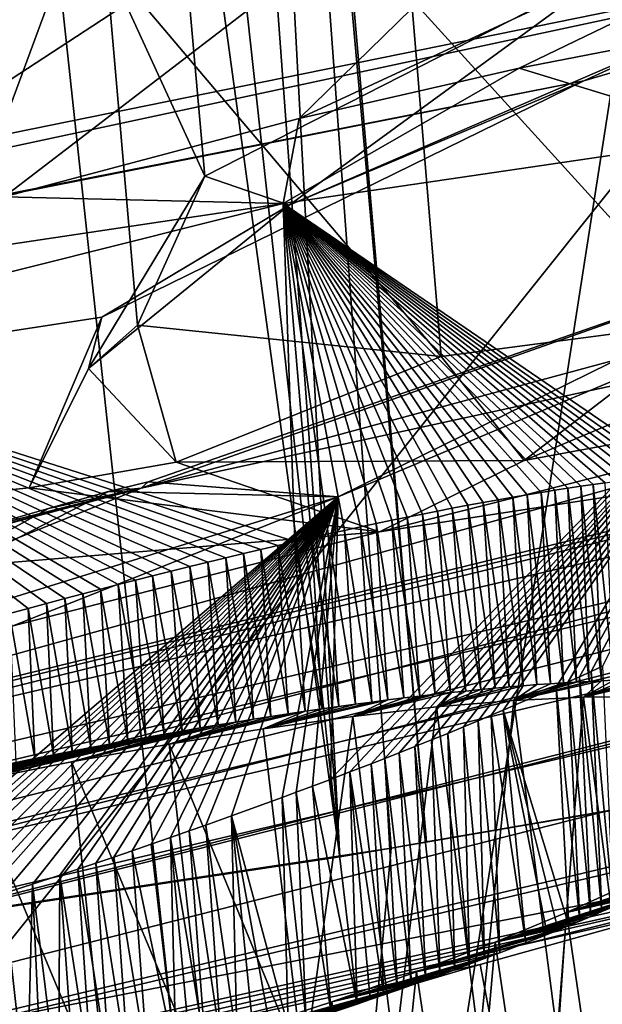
# Model space of a CAD drawing. Header units: metres. Extents: x -147 to 294, y -23 to 81.
# Tile 650 of 742: x 264.27 to 265.43, y 12.82 to 14.8. Entities that reach past the tile are written whole.
import ezdxf

# ---------------------------------------------------------------- set-up
doc = ezdxf.new("R2010")
doc.units = ezdxf.units.M
doc.layers.add('solid_AVA_153', color=7, linetype='CONTINUOUS')

msp = doc.modelspace()

# ---------------------------------------------------------------- linework, layer by layer
at = {"layer": 'solid_AVA_153'}
for points in [[(273.298553, 25.552353, 267.087738), (264.135406, 23.715706, 270.839142), (266.333405, 13.36541, 267.465149)], [(266.891571, 23.903015, 265.089081), (264.811951, 10.554572, 263.353302), (263.438324, 23.300636, 266.270386)], [(266.891571, 23.903015, 265.089081), (272.774292, 12.198071, 259.966278), (264.811951, 10.554572, 263.353302)], [(264.135406, 23.715706, 270.839142), (265.708221, 13.256373, 267.646484), (266.333405, 13.36541, 267.465149)], [(264.135406, 23.715706, 270.839142), (265.080933, 13.149952, 267.816833), (265.708221, 13.256373, 267.646484)], [(264.624603, 18.403021, 269.434723), (265.080933, 13.149952, 267.816833), (264.135406, 23.715706, 270.839142)], [(264.907288, 13.120273, 267.862946), (263.750458, 23.655033, 270.940002), (263.469086, 23.608601, 271.012054)], [(264.907288, 13.120273, 267.862946), (264.521393, 18.387419, 269.463074), (263.750458, 23.655033, 270.940002)], [(250.906952, 11.006205, 270.554932), (264.907288, 13.120273, 267.862946), (263.469086, 23.608601, 271.012054)], [(263.438324, 23.300636, 266.270386), (264.811951, 10.554572, 263.353302), (264.193848, 10.449084, 263.523285)], [(264.624603, 18.403021, 269.434723), (264.521393, 18.387419, 269.463074), (264.907288, 13.120273, 267.862946)], [(264.624603, 18.403021, 269.434723), (264.907288, 13.120273, 267.862946), (265.009796, 13.137744, 267.835327)], [(264.624603, 18.403021, 269.434723), (265.009796, 13.137744, 267.835327), (265.080933, 13.149952, 267.816833)], [(264.824219, 18.118273, 262.16922), (265.113525, 18.10474, 261.983887), (263.098724, 11.514132, 262.041656)], [(264.749939, 18.116972, 262.215607), (264.824219, 18.118273, 262.16922), (263.098724, 11.514132, 262.041656)], [(264.219727, 18.072817, 262.536224), (264.749939, 18.116972, 262.215607), (263.098724, 11.514132, 262.041656)], [(265.113525, 18.10474, 261.983887), (265.352783, 18.048416, 261.821198), (263.098724, 11.514132, 262.041656)], [(265.352783, 18.048416, 261.821198), (265.468903, 17.93273, 261.726685), (263.098724, 11.514132, 262.041656)], [(265.986633, 15.130359, 260.915985), (263.098724, 11.514132, 262.041656), (265.468903, 17.93273, 261.726685)], [(263.443573, 16.189936, 263.776947), (272.008606, 12.084081, 259.237183), (271.370239, 17.790236, 260.555847)], [(264.825928, 14.59896, 225.138031), (270.946014, 17.440626, 219.974426), (266.234711, 15.976122, 219.368225)], [(264.825928, 14.59896, 225.138031), (265.266296, 14.699996, 225.411453), (270.946014, 17.440626, 219.974426)], [(265.266296, 14.699996, 225.411453), (265.586426, 14.762342, 225.690765), (270.946014, 17.440626, 219.974426)], [(260.476685, 14.01355, 212.091537), (260.762604, 14.354494, 210.951874), (273.031616, 17.270573, 212.47966)], [(260.476685, 14.01355, 212.091537), (273.031616, 17.270573, 212.47966), (273.302673, 17.257452, 212.879593)], [(273.031616, 17.270573, 212.47966), (260.762604, 14.354494, 210.951874), (266.74881, 15.80755, 211.145309)], [(259.65921, 13.635347, 212.898453), (260.476685, 14.01355, 212.091537), (273.302673, 17.257452, 212.879593)], [(266.779327, 15.085541, 214.240662), (259.65921, 13.635347, 212.898453), (273.302673, 17.257452, 212.879593)], [(266.625977, 16.53977, 208.055466), (266.74881, 15.80755, 211.145309), (260.762604, 14.354494, 210.951874)], [(265.218506, 16.24843, 207.745544), (266.625977, 16.53977, 208.055466), (260.762604, 14.354494, 210.951874)], [(264.204285, 16.26318, 206.665894), (264.629211, 16.214628, 207.280746), (260.762604, 14.354494, 210.951874)], [(264.629211, 16.214628, 207.280746), (265.218506, 16.24843, 207.745544), (260.762604, 14.354494, 210.951874)], [(263.443573, 16.189936, 263.776947), (264.058167, 10.478482, 262.470093), (272.008606, 12.084081, 259.237183)], [(266.234711, 15.976122, 219.368225), (265.229248, 15.7052, 219.012115), (261.170441, 13.307884, 226.38092)], [(261.791626, 13.572929, 225.756287), (266.234711, 15.976122, 219.368225), (261.170441, 13.307884, 226.38092)], [(261.791626, 13.572929, 225.756287), (262.318359, 13.798349, 225.25914), (266.234711, 15.976122, 219.368225)], [(262.318359, 13.798349, 225.25914), (263.592072, 14.249518, 224.854477), (266.234711, 15.976122, 219.368225)], [(263.592072, 14.249518, 224.854477), (264.235413, 14.442497, 224.923096), (266.234711, 15.976122, 219.368225)], [(264.235413, 14.442497, 224.923096), (264.825928, 14.59896, 225.138031), (266.234711, 15.976122, 219.368225)], [(263.816376, 15.792275, 217.10112), (261.170441, 13.307884, 226.38092), (264.450195, 15.579547, 218.276855)], [(265.229248, 15.7052, 219.012115), (264.450195, 15.579547, 218.276855), (261.170441, 13.307884, 226.38092)], [(256.174225, 11.463344, 219.46814), (255.452682, 11.324508, 219.421783), (273.196381, 15.672371, 219.910126)], [(266.287964, 13.970888, 218.77565), (273.196381, 15.672371, 219.910126), (255.452682, 11.324508, 219.421783)], [(272.378815, 15.252812, 220.785568), (256.174225, 11.463344, 219.46814), (273.196381, 15.672371, 219.910126)], [(269.918365, 15.322394, 229.974686), (266.032928, 14.396688, 229.339203), (264.509552, 13.858947, 230.348145)], [(268.825378, 14.796921, 231.437866), (269.918365, 15.322394, 229.974686), (264.509552, 13.858947, 230.348145)], [(272.378815, 15.252812, 220.785568), (256.874878, 11.554725, 219.747467), (256.174225, 11.463344, 219.46814)], [(272.378815, 15.252812, 220.785568), (257.847687, 11.553825, 220.8228), (256.874878, 11.554725, 219.747467)], [(272.378815, 15.252812, 220.785568), (272.174194, 14.923078, 222.152435), (257.847687, 11.553825, 220.8228)], [(264.571899, 15.214118, 215.813675), (264.439056, 14.916483, 217.02446), (264.636688, 14.483371, 215.634903)], [(264.571899, 15.214118, 215.813675), (264.636688, 14.483371, 215.634903), (265.459656, 14.903586, 214.774246)], [(265.986633, 15.130359, 260.915985), (266.506744, 12.33373, 260.103302), (263.098724, 11.514132, 262.041656)], [(266.779327, 15.085541, 214.240662), (258.509583, 13.312683, 213.174423), (259.65921, 13.635347, 212.898453)], [(266.779327, 15.085541, 214.240662), (265.395599, 14.674943, 214.448639), (258.509583, 13.312683, 213.174423)], [(265.665466, 14.797679, 214.546875), (265.395599, 14.674943, 214.448639), (266.779327, 15.085541, 214.240662)], [(265.050842, 14.838844, 218.126556), (266.17511, 15.012186, 218.694916), (265.638214, 14.191827, 218.340378)], [(271.796143, 14.964159, 235.718552), (260.231934, 12.01687, 236.599838), (266.378998, 13.216166, 238.255646)], [(271.796143, 14.964159, 235.718552), (270.835876, 14.73066, 235.526215), (260.231934, 12.01687, 236.599838)], [(272.174194, 14.923078, 222.152435), (258.031586, 11.32895, 222.234268), (257.847687, 11.553825, 220.8228)], [(272.174194, 14.923078, 222.152435), (272.809937, 14.85869, 223.457108), (258.031586, 11.32895, 222.234268)], [(264.439056, 14.916483, 217.02446), (265.110291, 14.122098, 217.959244), (264.502106, 14.185389, 216.848297)], [(264.439056, 14.916483, 217.02446), (265.050842, 14.838844, 218.126556), (265.110291, 14.122098, 217.959244)], [(264.439056, 14.916483, 217.02446), (264.502106, 14.185389, 216.848297), (264.636688, 14.483371, 215.634903)], [(265.459656, 14.903586, 214.774246), (264.636688, 14.483371, 215.634903), (264.805939, 14.425266, 215.169907)], [(265.459656, 14.903586, 214.774246), (264.805939, 14.425266, 215.169907), (265.665466, 14.797679, 214.546875)], [(257.348724, 10.960788, 223.46727), (258.031586, 11.32895, 222.234268), (273.00708, 14.880861, 223.646408)], [(264.115906, 12.309666, 224.583954), (257.348724, 10.960788, 223.46727), (273.00708, 14.880861, 223.646408)], [(272.809937, 14.85869, 223.457108), (273.00708, 14.880861, 223.646408), (258.031586, 11.32895, 222.234268)], [(264.115906, 12.309666, 224.583954), (273.00708, 14.880861, 223.646408), (264.820038, 12.450653, 224.773544)], [(265.445465, 12.537211, 225.175079), (264.820038, 12.450653, 224.773544), (273.00708, 14.880861, 223.646408)], [(265.050842, 14.838844, 218.126556), (265.638214, 14.191827, 218.340378), (265.110291, 14.122098, 217.959244)], [(268.825378, 14.796921, 231.437866), (264.509552, 13.858947, 230.348145), (262.418488, 13.014527, 232.71077)], [(268.807007, 14.504632, 233.352585), (268.825378, 14.796921, 231.437866), (262.418488, 13.014527, 232.71077)], [(265.665466, 14.797679, 214.546875), (264.805939, 14.425266, 215.169907), (265.395599, 14.674943, 214.448639)], [(265.711273, 14.563713, 226.131805), (265.586426, 14.762342, 225.690765), (265.266296, 14.699996, 225.411453)], [(270.835876, 14.73066, 235.526215), (260.186401, 12.213678, 234.943787), (260.231934, 12.01687, 236.599838)], [(270.835876, 14.73066, 235.526215), (269.955139, 14.565729, 235.029892), (260.186401, 12.213678, 234.943787)], [(264.793854, 14.428963, 225.249039), (265.266296, 14.699996, 225.411453), (264.825928, 14.59896, 225.138031)], [(264.793854, 14.428963, 225.249039), (265.711273, 14.563713, 226.131805), (265.266296, 14.699996, 225.411453)], [(265.395599, 14.674943, 214.448639), (257.868378, 13.196198, 213.0681), (258.509583, 13.312683, 213.174423)], [(265.395599, 14.674943, 214.448639), (264.430878, 14.201347, 215.459747), (257.868378, 13.196198, 213.0681)], [(264.805939, 14.425266, 215.169907), (264.430878, 14.201347, 215.459747), (265.395599, 14.674943, 214.448639)], [(264.793854, 14.428963, 225.249039), (264.825928, 14.59896, 225.138031), (264.235413, 14.442497, 224.923096)], [(269.955139, 14.565729, 235.029892), (269.235687, 14.486023, 234.257431), (260.186401, 12.213678, 234.943787)], [(265.587769, 13.885909, 226.149231), (265.711273, 14.563713, 226.131805), (264.793854, 14.428963, 225.249039)], [(268.807007, 14.504632, 233.352585), (262.418488, 13.014527, 232.71077), (260.186401, 12.213678, 234.943787)], [(269.235687, 14.486023, 234.257431), (268.807007, 14.504632, 233.352585), (260.186401, 12.213678, 234.943787)], [(264.636688, 14.483371, 215.634903), (264.4039, 14.098647, 216.171616), (264.805939, 14.425266, 215.169907)], [(264.636688, 14.483371, 215.634903), (264.502106, 14.185389, 216.848297), (264.4039, 14.098647, 216.171616)], [(264.793854, 14.428963, 225.249039), (264.235413, 14.442497, 224.923096), (263.592072, 14.249518, 224.854477)], [(264.793854, 14.428963, 225.249039), (263.592072, 14.249518, 224.854477), (263.617493, 14.13373, 224.93042)], [(264.817291, 13.751893, 225.360199), (264.793854, 14.428963, 225.249039), (263.617493, 14.13373, 224.93042)], [(264.805939, 14.425266, 215.169907), (264.4039, 14.098647, 216.171616), (264.430878, 14.201347, 215.459747)], [(265.568298, 13.884191, 226.116959), (265.587769, 13.885909, 226.149231), (264.793854, 14.428963, 225.249039)], [(265.548248, 13.882257, 226.08493), (265.568298, 13.884191, 226.116959), (264.793854, 14.428963, 225.249039)], [(265.527618, 13.880108, 226.053131), (265.548248, 13.882257, 226.08493), (264.793854, 14.428963, 225.249039)], [(265.506378, 13.877739, 226.021515), (265.527618, 13.880108, 226.053131), (264.793854, 14.428963, 225.249039)], [(265.484497, 13.875146, 225.990036), (265.506378, 13.877739, 226.021515), (264.793854, 14.428963, 225.249039)], [(265.461914, 13.872323, 225.958694), (265.484497, 13.875146, 225.990036), (264.793854, 14.428963, 225.249039)], [(265.438599, 13.869265, 225.927429), (265.461914, 13.872323, 225.958694), (264.793854, 14.428963, 225.249039)], [(265.41452, 13.865963, 225.896255), (265.438599, 13.869265, 225.927429), (264.793854, 14.428963, 225.249039)], [(265.389648, 13.862409, 225.865128), (265.41452, 13.865963, 225.896255), (264.793854, 14.428963, 225.249039)], [(265.363953, 13.858591, 225.834091), (265.389648, 13.862409, 225.865128), (264.793854, 14.428963, 225.249039)], [(265.337494, 13.854503, 225.803223), (265.363953, 13.858591, 225.834091), (264.793854, 14.428963, 225.249039)], [(265.310272, 13.850142, 225.772583), (265.337494, 13.854503, 225.803223), (264.793854, 14.428963, 225.249039)], [(265.282349, 13.845511, 225.742203), (265.310272, 13.850142, 225.772583), (264.793854, 14.428963, 225.249039)], [(265.253662, 13.84061, 225.712112), (265.282349, 13.845511, 225.742203), (264.793854, 14.428963, 225.249039)], [(265.224274, 13.835439, 225.682373), (265.253662, 13.84061, 225.712112), (264.793854, 14.428963, 225.249039)], [(265.194214, 13.829999, 225.653), (265.224274, 13.835439, 225.682373), (264.793854, 14.428963, 225.249039)], [(265.163452, 13.824292, 225.624039), (265.194214, 13.829999, 225.653), (264.793854, 14.428963, 225.249039)], [(265.132019, 13.818322, 225.595535), (265.163452, 13.824292, 225.624039), (264.793854, 14.428963, 225.249039)], [(265.102661, 13.812621, 225.569824), (265.132019, 13.818322, 225.595535), (264.793854, 14.428963, 225.249039)], [(265.072784, 13.806705, 225.54454), (265.102661, 13.812621, 225.569824), (264.793854, 14.428963, 225.249039)], [(265.042389, 13.800578, 225.519714), (265.072784, 13.806705, 225.54454), (264.793854, 14.428963, 225.249039)], [(265.011536, 13.794244, 225.495361), (265.042389, 13.800578, 225.519714), (264.793854, 14.428963, 225.249039)], [(264.980225, 13.787706, 225.471512), (265.011536, 13.794244, 225.495361), (264.793854, 14.428963, 225.249039)], [(264.948486, 13.78097, 225.448181), (264.980225, 13.787706, 225.471512), (264.793854, 14.428963, 225.249039)], [(264.916321, 13.774022, 225.425385), (264.948486, 13.78097, 225.448181), (264.793854, 14.428963, 225.249039)], [(264.883759, 13.766861, 225.403122), (264.916321, 13.774022, 225.425385), (264.793854, 14.428963, 225.249039)], [(264.850739, 13.759485, 225.381409), (264.883759, 13.766861, 225.403122), (264.793854, 14.428963, 225.249039)], [(264.817291, 13.751893, 225.360199), (264.850739, 13.759485, 225.381409), (264.793854, 14.428963, 225.249039)], [(266.032928, 14.396688, 229.339203), (264.523254, 13.87134, 230.272369), (264.509552, 13.858947, 230.348145)], [(264.903931, 13.84103, 229.482819), (264.523254, 13.87134, 230.272369), (266.032928, 14.396688, 229.339203)], [(265.799042, 14.219413, 228.613327), (264.903931, 13.84103, 229.482819), (266.032928, 14.396688, 229.339203)], [(265.276672, 13.913908, 218.152832), (266.246094, 14.322624, 218.543686), (266.289185, 14.100863, 218.588577)], [(265.638214, 14.191827, 218.340378), (266.246094, 14.322624, 218.543686), (265.276672, 13.913908, 218.152832)], [(264.888428, 13.275124, 229.095184), (264.903931, 13.84103, 229.482819), (265.799042, 14.219413, 228.613327)], [(264.927612, 13.290116, 229.072906), (264.888428, 13.275124, 229.095184), (265.799042, 14.219413, 228.613327)], [(264.970062, 13.306521, 229.047394), (264.927612, 13.290116, 229.072906), (265.799042, 14.219413, 228.613327)], [(264.997131, 13.317079, 229.030319), (264.970062, 13.306521, 229.047394), (265.799042, 14.219413, 228.613327)], [(265.026215, 13.328485, 229.011276), (264.997131, 13.317079, 229.030319), (265.799042, 14.219413, 228.613327)], [(265.05777, 13.340998, 228.989746), (265.026215, 13.328485, 229.011276), (265.799042, 14.219413, 228.613327)], [(265.090576, 13.354153, 228.966385), (265.05777, 13.340998, 228.989746), (265.799042, 14.219413, 228.613327)], [(265.123383, 13.367476, 228.941956), (265.090576, 13.354153, 228.966385), (265.799042, 14.219413, 228.613327)], [(265.154999, 13.380495, 228.917358), (265.123383, 13.367476, 228.941956), (265.799042, 14.219413, 228.613327)], [(265.184418, 13.392735, 228.893539), (265.154999, 13.380495, 228.917358), (265.799042, 14.219413, 228.613327)], [(265.210632, 13.403776, 228.871475), (265.184418, 13.392735, 228.893539), (265.799042, 14.219413, 228.613327)], [(265.234039, 13.413744, 228.851105), (265.210632, 13.403776, 228.871475), (265.799042, 14.219413, 228.613327)], [(265.340271, 13.459996, 228.749695), (265.234039, 13.413744, 228.851105), (265.799042, 14.219413, 228.613327)], [(265.364166, 13.470617, 228.724655), (265.340271, 13.459996, 228.749695), (265.799042, 14.219413, 228.613327)], [(265.387238, 13.480968, 228.699631), (265.364166, 13.470617, 228.724655), (265.799042, 14.219413, 228.613327)], [(265.410461, 13.491519, 228.673508), (265.387238, 13.480968, 228.699631), (265.799042, 14.219413, 228.613327)], [(265.433472, 13.502098, 228.646698), (265.410461, 13.491519, 228.673508), (265.799042, 14.219413, 228.613327)], [(264.430878, 14.201347, 215.459747), (264.285522, 13.859137, 216.861328), (257.868378, 13.196198, 213.0681)], [(264.4039, 14.098647, 216.171616), (264.285522, 13.859137, 216.861328), (264.430878, 14.201347, 215.459747)], [(264.502106, 14.185389, 216.848297), (264.579834, 13.910968, 217.269745), (264.4039, 14.098647, 216.171616)], [(264.502106, 14.185389, 216.848297), (265.110291, 14.122098, 217.959244), (264.579834, 13.910968, 217.269745)], [(265.110291, 14.122098, 217.959244), (265.638214, 14.191827, 218.340378), (265.276672, 13.913908, 218.152832)], [(275.34903, 14.156847, 250.14534), (264.273743, 11.6038, 249.770004), (267.381805, 12.240012, 250.216797)], [(274.090393, 13.863336, 249.820465), (264.273743, 11.6038, 249.770004), (275.34903, 14.156847, 250.14534)], [(264.783417, 13.744081, 225.339539), (264.817291, 13.751893, 225.360199), (263.617493, 14.13373, 224.93042)], [(264.749054, 13.73605, 225.319412), (264.783417, 13.744081, 225.339539), (263.617493, 14.13373, 224.93042)], [(264.714203, 13.727795, 225.29982), (264.749054, 13.73605, 225.319412), (263.617493, 14.13373, 224.93042)], [(264.678833, 13.719312, 225.280762), (264.714203, 13.727795, 225.29982), (263.617493, 14.13373, 224.93042)], [(264.643005, 13.710599, 225.262253), (264.678833, 13.719312, 225.280762), (263.617493, 14.13373, 224.93042)], [(264.606598, 13.701651, 225.244308), (264.643005, 13.710599, 225.262253), (263.617493, 14.13373, 224.93042)], [(264.569672, 13.692464, 225.226944), (264.606598, 13.701651, 225.244308), (263.617493, 14.13373, 224.93042)], [(264.532196, 13.683033, 225.210144), (264.569672, 13.692464, 225.226944), (263.617493, 14.13373, 224.93042)], [(264.497955, 13.674333, 225.195541), (264.532196, 13.683033, 225.210144), (263.617493, 14.13373, 224.93042)], [(264.463226, 13.665426, 225.181427), (264.497955, 13.674333, 225.195541), (263.617493, 14.13373, 224.93042)], [(264.42804, 13.656312, 225.167816), (264.463226, 13.665426, 225.181427), (263.617493, 14.13373, 224.93042)], [(264.392365, 13.646991, 225.154739), (264.42804, 13.656312, 225.167816), (263.617493, 14.13373, 224.93042)], [(264.356323, 13.637468, 225.142227), (264.392365, 13.646991, 225.154739), (263.617493, 14.13373, 224.93042)], [(264.319855, 13.627745, 225.13028), (264.356323, 13.637468, 225.142227), (263.617493, 14.13373, 224.93042)], [(264.28302, 13.617821, 225.118927), (264.319855, 13.627745, 225.13028), (263.617493, 14.13373, 224.93042)], [(264.245789, 13.607695, 225.10817), (264.28302, 13.617821, 225.118927), (263.617493, 14.13373, 224.93042)], [(265.110291, 14.122098, 217.959244), (265.276672, 13.913908, 218.152832), (264.579834, 13.910968, 217.269745)], [(264.4039, 14.098647, 216.171616), (264.579834, 13.910968, 217.269745), (264.285522, 13.859137, 216.861328)], [(266.289185, 14.100863, 218.588577), (266.287964, 13.970888, 218.77565), (264.986847, 13.771459, 218.11644)], [(265.276672, 13.913908, 218.152832), (266.289185, 14.100863, 218.588577), (264.986847, 13.771459, 218.11644)], [(264.986847, 13.771459, 218.11644), (266.287964, 13.970888, 218.77565), (255.452682, 11.324508, 219.421783)], [(264.579834, 13.910968, 217.269745), (264.986847, 13.771459, 218.11644), (264.285522, 13.859137, 216.861328)], [(264.579834, 13.910968, 217.269745), (265.276672, 13.913908, 218.152832), (264.986847, 13.771459, 218.11644)], [(272.552155, 13.899243, 245.442734), (267.40094, 12.743803, 244.429703), (264.273743, 11.6038, 249.770004)], [(272.249084, 13.648868, 247.137787), (272.552155, 13.899243, 245.442734), (264.273743, 11.6038, 249.770004)], [(264.509552, 13.858947, 230.348145), (264.523254, 13.87134, 230.272369), (264.444183, 13.85181, 230.236084)], [(264.903931, 13.84103, 229.482819), (264.444183, 13.85181, 230.236084), (264.523254, 13.87134, 230.272369)], [(265.41452, 13.865963, 225.896255), (265.455872, 13.473839, 225.820267), (265.438599, 13.869265, 225.927429)], [(264.285522, 13.859137, 216.861328), (257.319489, 13.134373, 212.821854), (257.868378, 13.196198, 213.0681)], [(264.285522, 13.859137, 216.861328), (264.986847, 13.771459, 218.11644), (257.319489, 13.134373, 212.821854)], [(262.418488, 13.014527, 232.71077), (264.509552, 13.858947, 230.348145), (263.641022, 13.625958, 230.123352)], [(264.509552, 13.858947, 230.348145), (263.938782, 13.708412, 230.175797), (263.641022, 13.625958, 230.123352)], [(263.690979, 13.466002, 229.727585), (264.324005, 13.818134, 230.217499), (264.444183, 13.85181, 230.236084)], [(264.903931, 13.84103, 229.482819), (263.690979, 13.466002, 229.727585), (264.444183, 13.85181, 230.236084)], [(264.509552, 13.858947, 230.348145), (264.159821, 13.771185, 230.201096), (263.938782, 13.708412, 230.175797)], [(264.509552, 13.858947, 230.348145), (264.324005, 13.818134, 230.217499), (264.159821, 13.771185, 230.201096)], [(274.090393, 13.863336, 249.820465), (272.874329, 13.649315, 248.793152), (264.273743, 11.6038, 249.770004)], [(264.509552, 13.858947, 230.348145), (264.444183, 13.85181, 230.236084), (264.324005, 13.818134, 230.217499)], [(265.282349, 13.845511, 225.742203), (265.328979, 13.466971, 225.67424), (265.310272, 13.850142, 225.772583)], [(265.310272, 13.850142, 225.772583), (265.355377, 13.468737, 225.702591), (265.337494, 13.854503, 225.803223)], [(265.310272, 13.850142, 225.772583), (265.328979, 13.466971, 225.67424), (265.355377, 13.468737, 225.702591)], [(265.337494, 13.854503, 225.803223), (265.381195, 13.470303, 225.731323), (265.363953, 13.858591, 225.834091)], [(265.337494, 13.854503, 225.803223), (265.355377, 13.468737, 225.702591), (265.381195, 13.470303, 225.731323)], [(265.363953, 13.858591, 225.834091), (265.406555, 13.471675, 225.760513), (265.389648, 13.862409, 225.865128)], [(265.363953, 13.858591, 225.834091), (265.381195, 13.470303, 225.731323), (265.406555, 13.471675, 225.760513)], [(265.389648, 13.862409, 225.865128), (265.431458, 13.472854, 225.790161), (265.41452, 13.865963, 225.896255)], [(265.389648, 13.862409, 225.865128), (265.406555, 13.471675, 225.760513), (265.431458, 13.472854, 225.790161)], [(265.41452, 13.865963, 225.896255), (265.431458, 13.472854, 225.790161), (265.455872, 13.473839, 225.820267)], [(264.903931, 13.84103, 229.482819), (263.717163, 13.370647, 229.608749), (263.690979, 13.466002, 229.727585)], [(264.903931, 13.84103, 229.482819), (263.831573, 12.921396, 229.338333), (263.717163, 13.370647, 229.608749)], [(263.87619, 12.934768, 229.339935), (263.831573, 12.921396, 229.338333), (264.903931, 13.84103, 229.482819)], [(263.912476, 12.945737, 229.340515), (263.87619, 12.934768, 229.339935), (264.903931, 13.84103, 229.482819)], [(263.954834, 12.958652, 229.340378), (263.912476, 12.945737, 229.340515), (264.903931, 13.84103, 229.482819)], [(263.998199, 12.971971, 229.339325), (263.954834, 12.958652, 229.340378), (264.903931, 13.84103, 229.482819)], [(264.05661, 12.990116, 229.336441), (263.998199, 12.971971, 229.339325), (264.903931, 13.84103, 229.482819)], [(264.109589, 13.006733, 229.332352), (264.05661, 12.990116, 229.336441), (264.903931, 13.84103, 229.482819)], [(264.14917, 13.019309, 229.3284), (264.109589, 13.006733, 229.332352), (264.903931, 13.84103, 229.482819)], [(264.183533, 13.030248, 229.32431), (264.14917, 13.019309, 229.3284), (264.903931, 13.84103, 229.482819)], [(264.233917, 13.046422, 229.317245), (264.183533, 13.030248, 229.32431), (264.903931, 13.84103, 229.482819)], [(264.291718, 13.065241, 229.307541), (264.233917, 13.046422, 229.317245), (264.903931, 13.84103, 229.482819)], [(264.346558, 13.08332, 229.296722), (264.291718, 13.065241, 229.307541), (264.903931, 13.84103, 229.482819)], [(264.382874, 13.095402, 229.288681), (264.346558, 13.08332, 229.296722), (264.903931, 13.84103, 229.482819)], [(264.418854, 13.107482, 229.280014), (264.382874, 13.095402, 229.288681), (264.903931, 13.84103, 229.482819)], [(264.454865, 13.119673, 229.270615), (264.418854, 13.107482, 229.280014), (264.903931, 13.84103, 229.482819)], [(264.491272, 13.132102, 229.260376), (264.454865, 13.119673, 229.270615), (264.903931, 13.84103, 229.482819)], [(264.529572, 13.145272, 229.248779), (264.491272, 13.132102, 229.260376), (264.903931, 13.84103, 229.482819)], [(264.568542, 13.158813, 229.236099), (264.529572, 13.145272, 229.248779), (264.903931, 13.84103, 229.482819)], [(264.605865, 13.171901, 229.223114), (264.568542, 13.158813, 229.236099), (264.903931, 13.84103, 229.482819)], [(264.63916, 13.183701, 229.210785), (264.605865, 13.171901, 229.223114), (264.903931, 13.84103, 229.482819)], [(264.690277, 13.201965, 229.190521), (264.63916, 13.183701, 229.210785), (264.903931, 13.84103, 229.482819)], [(264.791992, 13.239019, 229.145035), (264.690277, 13.201965, 229.190521), (264.903931, 13.84103, 229.482819)], [(264.820007, 13.24941, 229.131271), (264.791992, 13.239019, 229.145035), (264.903931, 13.84103, 229.482819)], [(264.852264, 13.261457, 229.114685), (264.820007, 13.24941, 229.131271), (264.903931, 13.84103, 229.482819)], [(264.888428, 13.275124, 229.095184), (264.852264, 13.261457, 229.114685), (264.903931, 13.84103, 229.482819)], [(265.163452, 13.824292, 225.624039), (265.218262, 13.457957, 225.564926), (265.194214, 13.829999, 225.653)], [(265.194214, 13.829999, 225.653), (265.246643, 13.460499, 225.591583), (265.224274, 13.835439, 225.682373)], [(265.194214, 13.829999, 225.653), (265.218262, 13.457957, 225.564926), (265.246643, 13.460499, 225.591583)], [(265.224274, 13.835439, 225.682373), (265.274597, 13.46285, 225.618698), (265.253662, 13.84061, 225.712112)], [(265.224274, 13.835439, 225.682373), (265.246643, 13.460499, 225.591583), (265.274597, 13.46285, 225.618698)], [(265.253662, 13.84061, 225.712112), (265.302032, 13.465009, 225.646271), (265.282349, 13.845511, 225.742203)], [(265.253662, 13.84061, 225.712112), (265.274597, 13.46285, 225.618698), (265.302032, 13.465009, 225.646271)], [(265.282349, 13.845511, 225.742203), (265.302032, 13.465009, 225.646271), (265.328979, 13.466971, 225.67424)], [(263.690979, 13.466002, 229.727585), (264.159821, 13.771185, 230.201096), (264.324005, 13.818134, 230.217499)], [(265.072784, 13.806705, 225.54454), (265.12915, 13.449051, 225.486877), (265.102661, 13.812621, 225.569824)], [(265.102661, 13.812621, 225.569824), (265.159485, 13.452235, 225.512527), (265.132019, 13.818322, 225.595535)], [(265.102661, 13.812621, 225.569824), (265.12915, 13.449051, 225.486877), (265.159485, 13.452235, 225.512527)], [(265.132019, 13.818322, 225.595535), (265.189453, 13.455227, 225.538788), (265.163452, 13.824292, 225.624039)], [(265.132019, 13.818322, 225.595535), (265.159485, 13.452235, 225.512527), (265.189453, 13.455227, 225.538788)], [(265.163452, 13.824292, 225.624039), (265.189453, 13.455227, 225.538788), (265.218262, 13.457957, 225.564926)], [(264.948486, 13.78097, 225.448181), (265.003632, 13.434342, 225.389938), (264.980225, 13.787706, 225.471512)], [(264.980225, 13.787706, 225.471512), (265.035706, 13.43832, 225.413376), (265.011536, 13.794244, 225.495361)], [(264.980225, 13.787706, 225.471512), (265.003632, 13.434342, 225.389938), (265.035706, 13.43832, 225.413376)], [(265.011536, 13.794244, 225.495361), (265.067322, 13.4421, 225.437347), (265.042389, 13.800578, 225.519714)], [(265.011536, 13.794244, 225.495361), (265.035706, 13.43832, 225.413376), (265.067322, 13.4421, 225.437347)], [(265.042389, 13.800578, 225.519714), (265.09845, 13.445676, 225.461838), (265.072784, 13.806705, 225.54454)], [(265.042389, 13.800578, 225.519714), (265.067322, 13.4421, 225.437347), (265.09845, 13.445676, 225.461838)], [(265.072784, 13.806705, 225.54454), (265.09845, 13.445676, 225.461838), (265.12915, 13.449051, 225.486877)], [(264.986847, 13.771459, 218.11644), (255.452682, 11.324508, 219.421783), (257.319489, 13.134373, 212.821854)], [(264.883759, 13.766861, 225.403122), (264.938324, 13.425809, 225.344772), (264.916321, 13.774022, 225.425385)], [(264.916321, 13.774022, 225.425385), (264.971161, 13.430171, 225.367065), (264.948486, 13.78097, 225.448181)], [(264.916321, 13.774022, 225.425385), (264.938324, 13.425809, 225.344772), (264.971161, 13.430171, 225.367065)], [(264.948486, 13.78097, 225.448181), (264.971161, 13.430171, 225.367065), (265.003632, 13.434342, 225.389938)], [(264.783417, 13.744081, 225.339539), (264.837769, 13.411622, 225.28157), (264.817291, 13.751893, 225.360199)], [(264.817291, 13.751893, 225.360199), (264.871582, 13.41653, 225.302002), (264.850739, 13.759485, 225.381409)], [(264.817291, 13.751893, 225.360199), (264.837769, 13.411622, 225.28157), (264.871582, 13.41653, 225.302002)], [(264.850739, 13.759485, 225.381409), (264.905121, 13.421261, 225.32309), (264.883759, 13.766861, 225.403122)], [(264.850739, 13.759485, 225.381409), (264.871582, 13.41653, 225.302002), (264.905121, 13.421261, 225.32309)], [(264.883759, 13.766861, 225.403122), (264.905121, 13.421261, 225.32309), (264.938324, 13.425809, 225.344772)], [(264.714203, 13.727795, 225.29982), (264.769226, 13.401264, 225.242615), (264.749054, 13.73605, 225.319412)], [(264.749054, 13.73605, 225.319412), (264.80368, 13.406539, 225.261795), (264.783417, 13.744081, 225.339539)], [(264.749054, 13.73605, 225.319412), (264.769226, 13.401264, 225.242615), (264.80368, 13.406539, 225.261795)], [(264.783417, 13.744081, 225.339539), (264.80368, 13.406539, 225.261795), (264.837769, 13.411622, 225.28157)], [(264.606598, 13.701651, 225.244308), (264.663574, 13.384295, 225.188644), (264.643005, 13.710599, 225.262253)], [(264.643005, 13.710599, 225.262253), (264.699127, 13.390135, 225.206024), (264.678833, 13.719312, 225.280762)], [(264.643005, 13.710599, 225.262253), (264.663574, 13.384295, 225.188644), (264.699127, 13.390135, 225.206024)], [(264.678833, 13.719312, 225.280762), (264.734344, 13.395794, 225.224014), (264.714203, 13.727795, 225.29982)], [(264.678833, 13.719312, 225.280762), (264.699127, 13.390135, 225.206024), (264.734344, 13.395794, 225.224014)], [(264.714203, 13.727795, 225.29982), (264.734344, 13.395794, 225.224014), (264.769226, 13.401264, 225.242615)], [(264.532196, 13.683033, 225.210144), (264.591705, 13.3721, 225.155823), (264.569672, 13.692464, 225.226944)], [(264.569672, 13.692464, 225.226944), (264.627747, 13.378281, 225.171906), (264.606598, 13.701651, 225.244308)], [(264.569672, 13.692464, 225.226944), (264.591705, 13.3721, 225.155823), (264.627747, 13.378281, 225.171906)], [(264.606598, 13.701651, 225.244308), (264.627747, 13.378281, 225.171906), (264.663574, 13.384295, 225.188644)], [(264.463226, 13.665426, 225.181427), (264.519043, 13.359268, 225.125702), (264.497955, 13.674333, 225.195541)], [(264.497955, 13.674333, 225.195541), (264.55545, 13.36576, 225.140411), (264.532196, 13.683033, 225.210144)], [(264.497955, 13.674333, 225.195541), (264.519043, 13.359268, 225.125702), (264.55545, 13.36576, 225.140411)], [(264.532196, 13.683033, 225.210144), (264.55545, 13.36576, 225.140411), (264.591705, 13.3721, 225.155823)], [(272.874329, 13.649315, 248.793152), (272.249084, 13.648868, 247.137787), (264.273743, 11.6038, 249.770004)], [(264.392365, 13.646991, 225.154739), (264.44577, 13.345826, 225.098373), (264.42804, 13.656312, 225.167816)], [(264.42804, 13.656312, 225.167816), (264.482513, 13.352631, 225.111694), (264.463226, 13.665426, 225.181427)], [(264.42804, 13.656312, 225.167816), (264.44577, 13.345826, 225.098373), (264.482513, 13.352631, 225.111694)], [(264.463226, 13.665426, 225.181427), (264.482513, 13.352631, 225.111694), (264.519043, 13.359268, 225.125702)], [(264.319855, 13.627745, 225.13028), (264.371521, 13.331697, 225.07373), (264.356323, 13.637468, 225.142227)], [(264.356323, 13.637468, 225.142227), (264.408752, 13.338845, 225.085724), (264.392365, 13.646991, 225.154739)], [(264.356323, 13.637468, 225.142227), (264.371521, 13.331697, 225.07373), (264.408752, 13.338845, 225.085724)], [(264.392365, 13.646991, 225.154739), (264.408752, 13.338845, 225.085724), (264.44577, 13.345826, 225.098373)], [(264.566772, 11.660462, 229.168091), (272.508698, 13.643874, 229.8815), (271.450684, 13.341413, 229.910873)], [(264.566772, 11.660462, 229.168091), (265.715576, 12.049316, 228.502899), (272.508698, 13.643874, 229.8815)], [(264.245789, 13.607695, 225.10817), (264.296478, 13.316932, 225.051788), (264.28302, 13.617821, 225.118927)], [(264.28302, 13.617821, 225.118927), (264.334076, 13.324389, 225.062424), (264.319855, 13.627745, 225.13028)], [(264.28302, 13.617821, 225.118927), (264.296478, 13.316932, 225.051788), (264.334076, 13.324389, 225.062424)], [(264.319855, 13.627745, 225.13028), (264.334076, 13.324389, 225.062424), (264.371521, 13.331697, 225.07373)], [(264.245789, 13.607695, 225.10817), (264.258759, 13.309331, 225.04184), (264.296478, 13.316932, 225.051788)], [(265.410461, 13.491519, 228.673508), (265.43222, 13.010305, 228.573303), (265.387238, 13.480968, 228.699631)], [(265.433472, 13.502098, 228.646698), (265.454559, 13.019936, 228.54808), (265.410461, 13.491519, 228.673508)], [(265.410461, 13.491519, 228.673508), (265.454559, 13.019936, 228.54808), (265.43222, 13.010305, 228.573303)], [(265.431458, 13.472854, 225.790161), (265.255493, 13.433457, 225.760757), (265.394958, 13.44024, 225.925812)], [(265.431458, 13.472854, 225.790161), (265.406555, 13.471675, 225.760513), (265.255493, 13.433457, 225.760757)], [(265.406555, 13.471675, 225.760513), (265.381195, 13.470303, 225.731323), (265.255493, 13.433457, 225.760757)], [(265.387238, 13.480968, 228.699631), (265.410004, 13.000847, 228.597641), (265.364166, 13.470617, 228.724655)], [(265.387238, 13.480968, 228.699631), (265.43222, 13.010305, 228.573303), (265.410004, 13.000847, 228.597641)], [(265.548248, 13.475827, 225.944626), (265.394958, 13.44024, 225.925812), (265.517334, 13.440642, 226.103928)], [(265.548248, 13.475827, 225.944626), (265.52597, 13.475624, 225.912979), (265.394958, 13.44024, 225.925812)], [(265.52597, 13.475624, 225.912979), (265.503143, 13.475224, 225.881699), (265.394958, 13.44024, 225.925812)], [(265.503143, 13.475224, 225.881699), (265.479767, 13.474628, 225.850784), (265.394958, 13.44024, 225.925812)], [(265.479767, 13.474628, 225.850784), (265.455872, 13.473839, 225.820267), (265.394958, 13.44024, 225.925812)], [(265.455872, 13.473839, 225.820267), (265.431458, 13.472854, 225.790161), (265.394958, 13.44024, 225.925812)], [(265.274597, 13.46285, 225.618698), (265.100891, 13.420378, 225.61113), (265.255493, 13.433457, 225.760757)], [(265.274597, 13.46285, 225.618698), (265.246643, 13.460499, 225.591583), (265.100891, 13.420378, 225.61113)], [(265.246643, 13.460499, 225.591583), (265.218262, 13.457957, 225.564926), (265.100891, 13.420378, 225.61113)], [(265.218262, 13.457957, 225.564926), (265.189453, 13.455227, 225.538788), (265.100891, 13.420378, 225.61113)], [(265.189453, 13.455227, 225.538788), (265.159485, 13.452235, 225.512527), (265.100891, 13.420378, 225.61113)], [(265.159485, 13.452235, 225.512527), (265.12915, 13.449051, 225.486877), (265.100891, 13.420378, 225.61113)], [(265.340271, 13.459996, 228.749695), (265.365997, 12.98246, 228.643845), (265.234039, 13.413744, 228.851105)], [(265.381195, 13.470303, 225.731323), (265.355377, 13.468737, 225.702591), (265.255493, 13.433457, 225.760757)], [(265.355377, 13.468737, 225.702591), (265.328979, 13.466971, 225.67424), (265.255493, 13.433457, 225.760757)], [(265.328979, 13.466971, 225.67424), (265.302032, 13.465009, 225.646271), (265.255493, 13.433457, 225.760757)], [(265.302032, 13.465009, 225.646271), (265.274597, 13.46285, 225.618698), (265.255493, 13.433457, 225.760757)], [(265.364166, 13.470617, 228.724655), (265.387939, 12.991565, 228.621185), (265.340271, 13.459996, 228.749695)], [(265.340271, 13.459996, 228.749695), (265.387939, 12.991565, 228.621185), (265.365997, 12.98246, 228.643845)], [(265.364166, 13.470617, 228.724655), (265.410004, 13.000847, 228.597641), (265.387939, 12.991565, 228.621185)], [(265.003632, 13.434342, 225.389938), (264.753967, 13.376265, 225.36412), (264.933075, 13.401211, 225.478607)], [(265.003632, 13.434342, 225.389938), (264.971161, 13.430171, 225.367065), (264.753967, 13.376265, 225.36412)], [(265.12915, 13.449051, 225.486877), (264.933075, 13.401211, 225.478607), (265.100891, 13.420378, 225.61113)], [(265.12915, 13.449051, 225.486877), (265.09845, 13.445676, 225.461838), (264.933075, 13.401211, 225.478607)], [(265.09845, 13.445676, 225.461838), (265.067322, 13.4421, 225.437347), (264.933075, 13.401211, 225.478607)], [(265.067322, 13.4421, 225.437347), (265.035706, 13.43832, 225.413376), (264.933075, 13.401211, 225.478607)], [(265.035706, 13.43832, 225.413376), (265.003632, 13.434342, 225.389938), (264.933075, 13.401211, 225.478607)], [(265.255493, 13.433457, 225.760757), (265.100891, 13.420378, 225.61113), (265.186523, 12.74641, 225.446854)], [(265.255493, 13.433457, 225.760757), (265.186523, 12.74641, 225.446854), (265.342438, 12.763799, 225.600739)], [(265.394958, 13.44024, 225.925812), (265.255493, 13.433457, 225.760757), (265.342438, 12.763799, 225.600739)], [(265.394958, 13.44024, 225.925812), (265.342438, 12.763799, 225.600739), (265.482452, 12.774607, 225.769974)], [(265.517334, 13.440642, 226.103928), (265.394958, 13.44024, 225.925812), (265.482452, 12.774607, 225.769974)], [(264.971161, 13.430171, 225.367065), (264.938324, 13.425809, 225.344772), (264.753967, 13.376265, 225.36412)], [(264.938324, 13.425809, 225.344772), (264.905121, 13.421261, 225.32309), (264.753967, 13.376265, 225.36412)], [(264.905121, 13.421261, 225.32309), (264.871582, 13.41653, 225.302002), (264.753967, 13.376265, 225.36412)], [(264.871582, 13.41653, 225.302002), (264.837769, 13.411622, 225.28157), (264.753967, 13.376265, 225.36412)], [(265.100891, 13.420378, 225.61113), (264.933075, 13.401211, 225.478607), (265.016724, 12.722674, 225.310226)], [(265.100891, 13.420378, 225.61113), (265.016724, 12.722674, 225.310226), (265.186523, 12.74641, 225.446854)], [(265.234039, 13.413744, 228.851105), (265.27948, 12.947731, 228.726181), (265.210632, 13.403776, 228.871475)], [(265.234039, 13.413744, 228.851105), (265.365997, 12.98246, 228.643845), (265.344147, 12.973529, 228.665588)], [(265.234039, 13.413744, 228.851105), (265.344147, 12.973529, 228.665588), (265.322418, 12.964767, 228.686493)], [(265.234039, 13.413744, 228.851105), (265.322418, 12.964767, 228.686493), (265.27948, 12.947731, 228.726181)], [(264.837769, 13.411622, 225.28157), (264.56546, 13.345854, 225.268692), (264.753967, 13.376265, 225.36412)], [(264.837769, 13.411622, 225.28157), (264.80368, 13.406539, 225.261795), (264.56546, 13.345854, 225.268692)], [(264.80368, 13.406539, 225.261795), (264.769226, 13.401264, 225.242615), (264.56546, 13.345854, 225.268692)], [(264.769226, 13.401264, 225.242615), (264.734344, 13.395794, 225.224014), (264.56546, 13.345854, 225.268692)], [(264.734344, 13.395794, 225.224014), (264.699127, 13.390135, 225.206024), (264.56546, 13.345854, 225.268692)], [(264.933075, 13.401211, 225.478607), (264.753967, 13.376265, 225.36412), (264.834808, 12.692811, 225.191879)], [(264.933075, 13.401211, 225.478607), (264.834808, 12.692811, 225.191879), (265.016724, 12.722674, 225.310226)], [(265.184418, 13.392735, 228.893539), (265.197205, 12.916131, 228.795975), (265.154999, 13.380495, 228.917358)], [(265.210632, 13.403776, 228.871475), (265.22757, 12.927634, 228.771179), (265.184418, 13.392735, 228.893539)], [(265.184418, 13.392735, 228.893539), (265.22757, 12.927634, 228.771179), (265.197205, 12.916131, 228.795975)], [(265.210632, 13.403776, 228.871475), (265.27948, 12.947731, 228.726181), (265.22757, 12.927634, 228.771179)], [(264.699127, 13.390135, 225.206024), (264.369995, 13.310399, 225.193375), (264.56546, 13.345854, 225.268692)], [(264.699127, 13.390135, 225.206024), (264.663574, 13.384295, 225.188644), (264.369995, 13.310399, 225.193375)], [(264.663574, 13.384295, 225.188644), (264.627747, 13.378281, 225.171906), (264.369995, 13.310399, 225.193375)], [(264.627747, 13.378281, 225.171906), (264.591705, 13.3721, 225.155823), (264.369995, 13.310399, 225.193375)], [(264.753967, 13.376265, 225.36412), (264.56546, 13.345854, 225.268692), (264.834808, 12.692811, 225.191879)], [(265.154999, 13.380495, 228.917358), (265.167206, 12.904911, 228.819641), (265.123383, 13.367476, 228.941956)], [(265.154999, 13.380495, 228.917358), (265.197205, 12.916131, 228.795975), (265.167206, 12.904911, 228.819641)], [(264.519043, 13.359268, 225.125702), (263.964325, 13.225682, 225.104568), (264.168945, 13.270214, 225.138458)], [(264.519043, 13.359268, 225.125702), (264.482513, 13.352631, 225.111694), (263.964325, 13.225682, 225.104568)], [(264.591705, 13.3721, 225.155823), (264.168945, 13.270214, 225.138458), (264.369995, 13.310399, 225.193375)], [(264.591705, 13.3721, 225.155823), (264.55545, 13.36576, 225.140411), (264.168945, 13.270214, 225.138458)], [(264.55545, 13.36576, 225.140411), (264.519043, 13.359268, 225.125702), (264.168945, 13.270214, 225.138458)], [(266.077362, 10.847464, 266.014435), (266.333405, 13.36541, 267.465149), (264.781891, 10.646188, 266.394135)], [(265.009796, 13.137744, 267.835327), (264.781891, 10.646188, 266.394135), (266.333405, 13.36541, 267.465149)], [(265.080933, 13.149952, 267.816833), (265.009796, 13.137744, 267.835327), (266.333405, 13.36541, 267.465149)], [(265.090576, 13.354153, 228.966385), (265.108307, 12.883352, 228.863281), (265.05777, 13.340998, 228.989746)], [(265.708221, 13.256373, 267.646484), (265.080933, 13.149952, 267.816833), (266.333405, 13.36541, 267.465149)], [(265.123383, 13.367476, 228.941956), (265.137573, 12.893985, 228.842056), (265.090576, 13.354153, 228.966385)], [(265.090576, 13.354153, 228.966385), (265.137573, 12.893985, 228.842056), (265.108307, 12.883352, 228.863281)], [(265.123383, 13.367476, 228.941956), (265.167206, 12.904911, 228.819641), (265.137573, 12.893985, 228.842056)], [(264.482513, 13.352631, 225.111694), (263.116425, 13.024798, 225.071243), (263.758301, 13.177263, 225.092255)], [(264.482513, 13.352631, 225.111694), (263.145325, 13.033331, 225.062347), (263.116425, 13.024798, 225.071243)], [(264.482513, 13.352631, 225.111694), (264.44577, 13.345826, 225.098373), (263.145325, 13.033331, 225.062347)], [(264.44577, 13.345826, 225.098373), (263.18576, 13.045144, 225.050659), (263.145325, 13.033331, 225.062347)], [(264.44577, 13.345826, 225.098373), (264.408752, 13.338845, 225.085724), (263.18576, 13.045144, 225.050659)], [(264.408752, 13.338845, 225.085724), (263.225067, 13.056484, 225.040176), (263.18576, 13.045144, 225.050659)], [(264.408752, 13.338845, 225.085724), (264.371521, 13.331697, 225.07373), (263.225067, 13.056484, 225.040176)], [(264.482513, 13.352631, 225.111694), (263.758301, 13.177263, 225.092255), (263.964325, 13.225682, 225.104568)], [(264.56546, 13.345854, 225.268692), (264.369995, 13.310399, 225.193375), (264.642761, 12.657112, 225.093002)], [(264.56546, 13.345854, 225.268692), (264.642761, 12.657112, 225.093002), (264.834808, 12.692811, 225.191879)], [(264.566772, 11.660462, 229.168091), (271.450684, 13.341413, 229.910873), (270.319763, 12.905549, 230.696655)], [(265.05777, 13.340998, 228.989746), (265.079468, 12.872993, 228.883453), (265.026215, 13.328485, 229.011276)], [(265.05777, 13.340998, 228.989746), (265.108307, 12.883352, 228.863281), (265.079468, 12.872993, 228.883453)], [(264.371521, 13.331697, 225.07373), (263.263062, 13.067317, 225.030838), (263.225067, 13.056484, 225.040176)], [(264.371521, 13.331697, 225.07373), (264.334076, 13.324389, 225.062424), (263.263062, 13.067317, 225.030838)], [(264.334076, 13.324389, 225.062424), (263.299561, 13.077603, 225.022583), (263.263062, 13.067317, 225.030838)], [(264.334076, 13.324389, 225.062424), (264.296478, 13.316932, 225.051788), (263.299561, 13.077603, 225.022583)], [(264.296478, 13.316932, 225.051788), (263.334412, 13.087327, 225.01535), (263.299561, 13.077603, 225.022583)], [(264.296478, 13.316932, 225.051788), (264.258759, 13.309331, 225.04184), (263.334412, 13.087327, 225.01535)], [(264.997131, 13.317079, 229.030319), (265.02301, 12.853077, 228.920822), (264.970062, 13.306521, 229.047394)], [(265.026215, 13.328485, 229.011276), (265.051025, 12.862899, 228.902664), (264.997131, 13.317079, 229.030319)], [(264.997131, 13.317079, 229.030319), (265.051025, 12.862899, 228.902664), (265.02301, 12.853077, 228.920822)], [(265.026215, 13.328485, 229.011276), (265.079468, 12.872993, 228.883453), (265.051025, 12.862899, 228.902664)], [(264.369995, 13.310399, 225.193375), (264.168945, 13.270214, 225.138458), (264.442474, 12.616031, 225.014694)], [(264.369995, 13.310399, 225.193375), (264.442474, 12.616031, 225.014694), (264.642761, 12.657112, 225.093002)], [(264.970062, 13.306521, 229.047394), (264.995422, 12.843521, 228.938034), (264.927612, 13.290116, 229.072906)], [(264.970062, 13.306521, 229.047394), (265.02301, 12.853077, 228.920822), (264.995422, 12.843521, 228.938034)], [(264.888428, 13.275124, 229.095184), (264.941681, 12.825186, 228.96991), (264.852264, 13.261457, 229.114685)], [(264.927612, 13.290116, 229.072906), (264.941681, 12.825186, 228.96991), (264.888428, 13.275124, 229.095184)], [(264.927612, 13.290116, 229.072906), (264.995422, 12.843521, 228.938034), (264.968323, 12.834222, 228.954422)], [(264.927612, 13.290116, 229.072906), (264.968323, 12.834222, 228.954422), (264.941681, 12.825186, 228.96991)], [(264.168945, 13.270214, 225.138458), (264.236664, 12.570265, 224.957886), (264.442474, 12.616031, 225.014694)], [(264.852264, 13.261457, 229.114685), (264.889862, 12.807871, 228.998444), (264.820007, 13.24941, 229.131271)], [(264.852264, 13.261457, 229.114685), (264.941681, 12.825186, 228.96991), (264.889862, 12.807871, 228.998444)], [(264.791992, 13.239019, 229.145035), (264.803894, 12.779865, 229.041519), (264.690277, 13.201965, 229.190521)], [(264.820007, 13.24941, 229.131271), (264.839996, 12.79152, 229.024078), (264.791992, 13.239019, 229.145035)], [(264.791992, 13.239019, 229.145035), (264.839996, 12.79152, 229.024078), (264.803894, 12.779865, 229.041519)], [(264.820007, 13.24941, 229.131271), (264.889862, 12.807871, 228.998444), (264.839996, 12.79152, 229.024078)], [(259.35025, 11.650587, 238.093353), (265.967743, 13.114964, 238.270142), (266.378998, 13.216166, 238.255646)], [(260.231934, 12.01687, 236.599838), (259.35025, 11.650587, 238.093353), (266.378998, 13.216166, 238.255646)], [(264.690277, 13.201965, 229.190521), (264.701965, 12.747759, 229.086075), (264.63916, 13.183701, 229.210785)], [(264.690277, 13.201965, 229.190521), (264.803894, 12.779865, 229.041519), (264.76886, 12.768699, 229.057617)], [(264.690277, 13.201965, 229.190521), (264.76886, 12.768699, 229.057617), (264.734924, 12.758015, 229.072388)], [(264.690277, 13.201965, 229.190521), (264.734924, 12.758015, 229.072388), (264.701965, 12.747759, 229.086075)], [(264.63916, 13.183701, 229.210785), (264.670074, 12.737944, 229.098618), (264.605865, 13.171901, 229.223114)], [(264.63916, 13.183701, 229.210785), (264.701965, 12.747759, 229.086075), (264.670074, 12.737944, 229.098618)], [(264.568542, 13.158813, 229.236099), (264.579865, 12.710738, 229.130798), (264.529572, 13.145272, 229.248779)], [(264.605865, 13.171901, 229.223114), (264.639099, 12.728507, 229.110229), (264.568542, 13.158813, 229.236099)], [(264.568542, 13.158813, 229.236099), (264.639099, 12.728507, 229.110229), (264.609039, 12.719452, 229.120926)], [(264.568542, 13.158813, 229.236099), (264.609039, 12.719452, 229.120926), (264.579865, 12.710738, 229.130798)], [(264.605865, 13.171901, 229.223114), (264.670074, 12.737944, 229.098618), (264.639099, 12.728507, 229.110229)], [(265.009796, 13.137744, 267.835327), (264.907288, 13.120273, 267.862946), (250.906952, 11.006205, 270.554932)], [(264.781891, 10.646188, 266.394135), (265.009796, 13.137744, 267.835327), (250.906952, 11.006205, 270.554932)], [(260.223816, 10.472368, 258.115051), (263.548615, 11.029402, 260.867188), (273.078705, 13.137282, 256.572449)], [(260.648621, 10.580371, 256.564789), (260.223816, 10.472368, 258.115051), (273.078705, 13.137282, 256.572449)], [(267.43103, 11.890534, 256.594604), (260.648621, 10.580371, 256.564789), (273.078705, 13.137282, 256.572449)], [(266.506744, 12.33373, 260.103302), (273.078705, 13.137282, 256.572449), (263.548615, 11.029402, 260.867188)], [(264.529572, 13.145272, 229.248779), (264.579865, 12.710738, 229.130798), (264.491272, 13.132102, 229.260376)], [(264.454865, 13.119673, 229.270615), (264.485382, 12.683104, 229.159393), (264.418854, 13.107482, 229.280014)], [(264.491272, 13.132102, 229.260376), (264.523804, 12.69424, 229.148361), (264.454865, 13.119673, 229.270615)], [(264.454865, 13.119673, 229.270615), (264.523804, 12.69424, 229.148361), (264.485382, 12.683104, 229.159393)], [(264.491272, 13.132102, 229.260376), (264.579865, 12.710738, 229.130798), (264.523804, 12.69424, 229.148361)], [(259.35025, 11.650587, 238.093353), (262.462402, 12.309651, 238.20845), (265.967743, 13.114964, 238.270142)], [(262.462402, 12.309651, 238.20845), (265.573975, 13.011911, 238.337753), (265.967743, 13.114964, 238.270142)], [(264.418854, 13.107482, 229.280014), (264.448242, 12.672465, 229.169266), (264.382874, 13.095402, 229.288681)], [(264.418854, 13.107482, 229.280014), (264.485382, 12.683104, 229.159393), (264.448242, 12.672465, 229.169266)], [(264.346558, 13.08332, 229.296722), (264.343872, 12.643249, 229.193054), (264.291718, 13.065241, 229.307541)], [(264.346558, 13.08332, 229.296722), (264.377441, 12.65254, 229.186035), (264.343872, 12.643249, 229.193054)], [(264.382874, 13.095402, 229.288681), (264.412231, 12.662278, 229.178116), (264.346558, 13.08332, 229.296722)], [(264.346558, 13.08332, 229.296722), (264.412231, 12.662278, 229.178116), (264.377441, 12.65254, 229.186035)], [(264.382874, 13.095402, 229.288681), (264.448242, 12.672465, 229.169266), (264.412231, 12.662278, 229.178116)], [(265.610321, 13.092047, 228.342697), (265.471893, 13.058483, 228.335052), (265.361298, 13.008348, 228.474625)], [(265.588348, 13.08126, 228.375351), (265.610321, 13.092047, 228.342697), (265.361298, 13.008348, 228.474625)], [(265.566162, 13.070622, 228.406754), (265.588348, 13.08126, 228.375351), (265.361298, 13.008348, 228.474625)], [(264.291718, 13.065241, 229.307541), (264.280457, 12.625957, 229.204742), (264.233917, 13.046422, 229.317245)], [(264.291718, 13.065241, 229.307541), (264.311554, 12.634389, 229.199265), (264.280457, 12.625957, 229.204742)], [(264.291718, 13.065241, 229.307541), (264.343872, 12.643249, 229.193054), (264.311554, 12.634389, 229.199265)], [(265.543823, 13.060143, 228.437042), (265.566162, 13.070622, 228.406754), (265.361298, 13.008348, 228.474625)], [(265.521484, 13.049832, 228.466293), (265.543823, 13.060143, 228.437042), (265.361298, 13.008348, 228.474625)], [(265.361298, 13.008348, 228.474625), (265.471893, 13.058483, 228.335052), (265.454041, 12.370533, 228.310364)], [(264.233917, 13.046422, 229.317245), (264.280457, 12.625957, 229.204742), (264.239044, 12.614848, 229.211273)], [(265.499207, 13.0397, 228.494629), (265.361298, 13.008348, 228.474625), (265.218201, 12.949136, 228.621399)], [(265.476898, 13.029735, 228.521881), (265.499207, 13.0397, 228.494629), (265.218201, 12.949136, 228.621399)], [(265.499207, 13.0397, 228.494629), (265.521484, 13.049832, 228.466293), (265.361298, 13.008348, 228.474625)], [(265.454559, 13.019936, 228.54808), (265.476898, 13.029735, 228.521881), (265.218201, 12.949136, 228.621399)], [(265.43222, 13.010305, 228.573303), (265.454559, 13.019936, 228.54808), (265.218201, 12.949136, 228.621399)], [(265.188232, 12.904418, 238.461273), (265.573975, 13.011911, 238.337753), (262.462402, 12.309651, 238.20845)], [(265.188232, 12.904418, 238.461273), (265.270538, 12.475496, 239.245316), (265.573975, 13.011911, 238.337753)], [(265.410004, 13.000847, 228.597641), (265.43222, 13.010305, 228.573303), (265.218201, 12.949136, 228.621399)], [(265.218201, 12.949136, 228.621399), (265.361298, 13.008348, 228.474625), (265.313232, 12.310345, 228.458633)], [(265.387939, 12.991565, 228.621185), (265.410004, 13.000847, 228.597641), (265.218201, 12.949136, 228.621399)], [(265.839355, 12.643337, 239.014893), (265.573975, 13.011911, 238.337753), (265.270538, 12.475496, 239.245316)], [(265.361298, 13.008348, 228.474625), (265.454041, 12.370533, 228.310364), (265.313232, 12.310345, 228.458633)], [(265.365997, 12.98246, 228.643845), (265.218201, 12.949136, 228.621399), (265.061035, 12.889456, 228.750732)], [(265.344147, 12.973529, 228.665588), (265.365997, 12.98246, 228.643845), (265.061035, 12.889456, 228.750732)], [(265.365997, 12.98246, 228.643845), (265.387939, 12.991565, 228.621185), (265.218201, 12.949136, 228.621399)], [(265.322418, 12.964767, 228.686493), (265.344147, 12.973529, 228.665588), (265.061035, 12.889456, 228.750732)], [(265.27948, 12.947731, 228.726181), (265.322418, 12.964767, 228.686493), (265.061035, 12.889456, 228.750732)], [(265.061035, 12.889456, 228.750732), (265.218201, 12.949136, 228.621399), (265.156738, 12.2486, 228.590836)], [(265.22757, 12.927634, 228.771179), (265.27948, 12.947731, 228.726181), (265.061035, 12.889456, 228.750732)], [(265.218201, 12.949136, 228.621399), (265.313232, 12.310345, 228.458633), (265.156738, 12.2486, 228.590836)], [(265.22757, 12.927634, 228.771179), (265.061035, 12.889456, 228.750732), (264.891541, 12.829865, 228.86174)], [(265.197205, 12.916131, 228.795975), (265.22757, 12.927634, 228.771179), (264.891541, 12.829865, 228.86174)], [(270.319763, 12.905549, 230.696655), (269.887146, 12.590101, 231.989761), (254.673843, 9.220358, 231.117554)], [(263.137024, 11.340521, 229.015579), (270.319763, 12.905549, 230.696655), (254.673843, 9.220358, 231.117554)], [(265.188232, 12.904418, 238.461273), (262.462402, 12.309651, 238.20845), (264.822937, 12.796401, 238.635391)], [(263.137024, 11.340521, 229.015579), (264.566772, 11.660462, 229.168091), (270.319763, 12.905549, 230.696655)], [(265.188232, 12.904418, 238.461273), (264.822937, 12.796401, 238.635391), (265.270538, 12.475496, 239.245316)], [(265.167206, 12.904911, 228.819641), (265.197205, 12.916131, 228.795975), (264.891541, 12.829865, 228.86174)], [(265.137573, 12.893985, 228.842056), (265.167206, 12.904911, 228.819641), (264.891541, 12.829865, 228.86174)], [(265.108307, 12.883352, 228.863281), (265.137573, 12.893985, 228.842056), (264.891541, 12.829865, 228.86174)], [(264.891541, 12.829865, 228.86174), (265.061035, 12.889456, 228.750732), (264.987274, 12.186361, 228.704788)], [(265.079468, 12.872993, 228.883453), (265.108307, 12.883352, 228.863281), (264.891541, 12.829865, 228.86174)], [(265.061035, 12.889456, 228.750732), (265.156738, 12.2486, 228.590836), (264.987274, 12.186361, 228.704788)], [(265.079468, 12.872993, 228.883453), (264.891541, 12.829865, 228.86174), (264.711273, 12.770876, 228.953568)], [(265.051025, 12.862899, 228.902664), (265.079468, 12.872993, 228.883453), (264.711273, 12.770876, 228.953568)], [(265.02301, 12.853077, 228.920822), (265.051025, 12.862899, 228.902664), (264.711273, 12.770876, 228.953568)], [(264.995422, 12.843521, 228.938034), (265.02301, 12.853077, 228.920822), (264.711273, 12.770876, 228.953568)], [(264.968323, 12.834222, 228.954422), (264.995422, 12.843521, 228.938034), (264.711273, 12.770876, 228.953568)], [(264.941681, 12.825186, 228.96991), (264.711273, 12.770876, 228.953568), (264.521637, 12.712955, 229.025528)], [(264.889862, 12.807871, 228.998444), (264.941681, 12.825186, 228.96991), (264.521637, 12.712955, 229.025528)], [(264.941681, 12.825186, 228.96991), (264.968323, 12.834222, 228.954422), (264.711273, 12.770876, 228.953568)], [(264.711273, 12.770876, 228.953568), (264.891541, 12.829865, 228.86174), (264.806793, 12.1243, 228.799286)], [(264.891541, 12.829865, 228.86174), (264.987274, 12.186361, 228.704788), (264.806793, 12.1243, 228.799286)]]:
    msp.add_3dface(points, dxfattribs=at)

doc.saveas('drawing.dxf')
